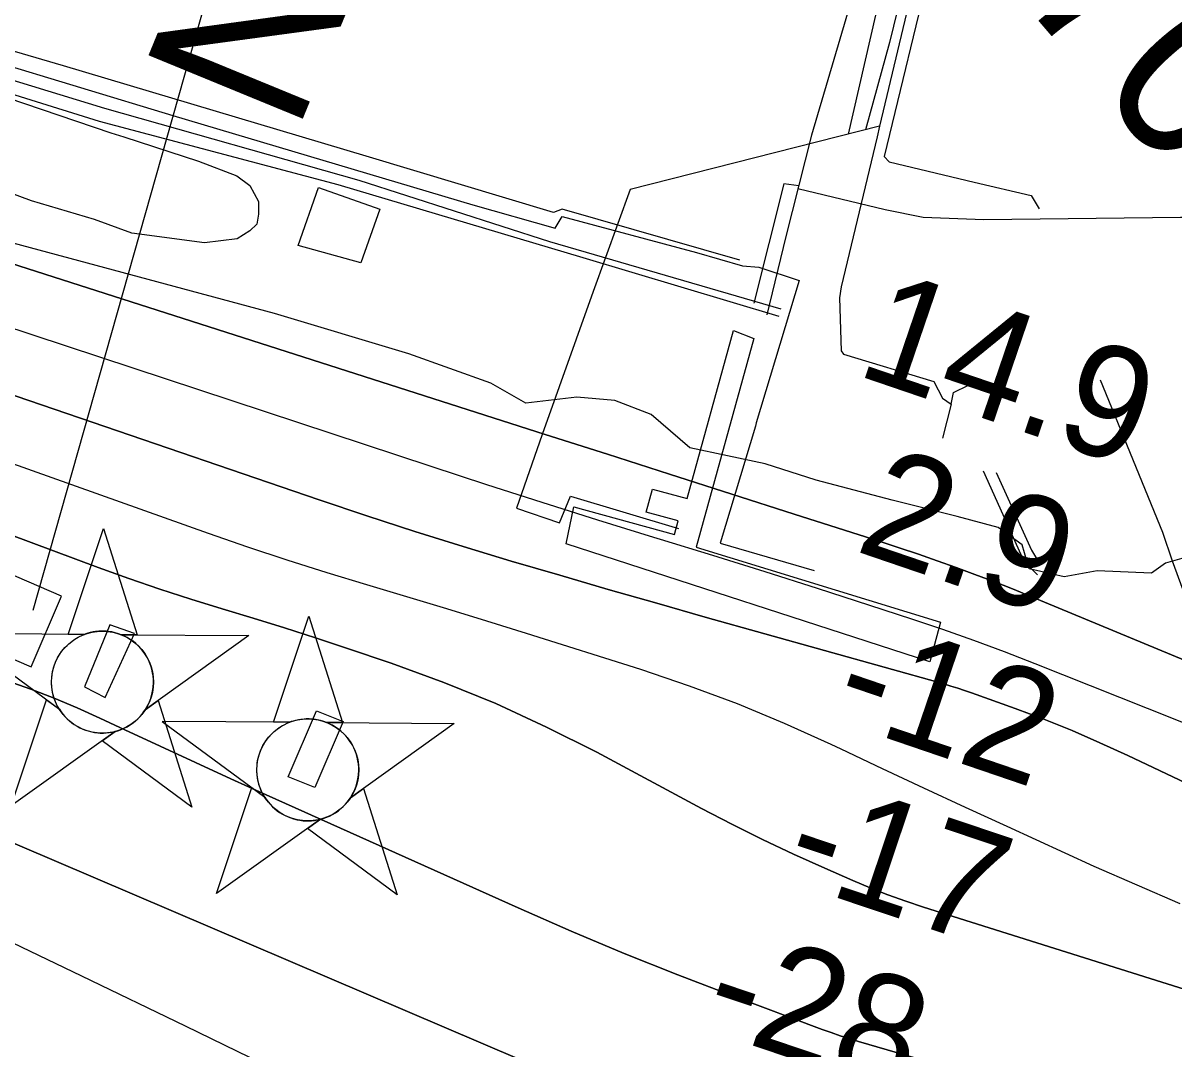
# Model space of a CAD drawing. Extents: x 3704301 to 3742427, y 506229 to 532009.
# Drawn here: x 3711228 to 3711917, y 521865 to 522480 of the extents above; entities that cross this region are included whole.
import ezdxf

# ---------------------------------------------------------------- set-up
doc = ezdxf.new("R2010")
doc.units = 0
for name, color, linetype in [('V-CHAN-DOCK', 7, 'Continuous'), ('V-CHAN-NAID', 7, 'Continuous'), ('V-RIVR-EDGE', 7, 'Continuous'), ('V-RIVR-RANG', 7, 'Continuous'), ('V-SITE-VEGE', 7, 'Continuous'), ('V-SURV-IDEN', 7, 'Continuous'), ('V-TOPO-DPTH', 7, 'Continuous'), ('V-TOPO-MAJR', 7, 'Continuous'), ('V-TOPO-MINR', 7, 'Continuous'), ('V-TOPO-WATR', 7, 'Continuous'), ('V-UTIL-LINE', 7, 'Continuous')]:
    doc.layers.add(name, color=color, linetype=linetype)

msp = doc.modelspace()

# ---------------------------------------------------------------- linework, layer by layer
at = {"layer": 'V-CHAN-DOCK'}
for points in [[(3711129.34, 522154.28), (3711123.64, 522141.06), (3711232.43, 522094.14), (3711250.67, 522136.44), (3711141.87, 522183.35), (3711134.96, 522167.32), (3711122.42, 522172.69), (3711030.51, 522214.12), (3711042.29, 522238.75), (3711111.49, 522389.42), (3711159.49, 522504.06), (3711187.05, 522566.01), (3711172.4, 522571.22), (3711141.99, 522499.29), (3711082.68, 522364.74), (3711016.33, 522207.93), (3711129.34, 522154.28)], [(3711392.41, 522346.52), (3711404.7, 522381.32), (3711441.48, 522368.33), (3711430.1, 522336.12), (3711392.41, 522346.52)], [(3711665.59, 522290.88), (3711631.11, 522165.85), (3711777.39, 522120.81), (3711771.02, 522097.07), (3711553.02, 522167.74), (3711557.68, 522190.08), (3711617.96, 522173.46), (3711620.19, 522181.55), (3711600.99, 522186.84), (3711604.79, 522200.61), (3711625.56, 522194.89), (3711653.33, 522295.63), (3711665.59, 522290.88)], [(3711276.81, 522075.72), (3711294.4, 522114.08), (3711279.65, 522119.35), (3711264.42, 522082.18), (3711276.81, 522075.72)], [(3711386.55, 522028.24), (3711403.55, 522067.77), (3711419.48, 522061.33), (3711402.48, 522021.8), (3711386.55, 522028.24)]]:
    msp.add_lwpolyline(points, dxfattribs=at)
at = {"layer": 'V-CHAN-NAID'}
for points in [[(3711264.27, 522113.55), (3711254.69, 522113.61), (3711275.81, 522177.1), (3711296.04, 522113.32), (3711286.45, 522113.39), (3711284.87, 522113.97), (3711282.78, 522114.59), (3711280.74, 522115.04), (3711278.7, 522115.35), (3711277.54, 522115.46), (3711276, 522115.54), (3711274.28, 522115.54), (3711272.91, 522115.47), (3711271, 522115.27), (3711269.64, 522115.05), (3711267.85, 522114.67), (3711266.32, 522114.25), (3711265.29, 522113.92)], [(3711387.35, 522060.94), (3711377.76, 522061.01), (3711398.89, 522124.49), (3711419.11, 522060.71), (3711409.53, 522060.78), (3711407.95, 522061.36), (3711405.85, 522061.98), (3711403.81, 522062.43), (3711401.78, 522062.74), (3711400.61, 522062.85), (3711399.08, 522062.93), (3711397.35, 522062.93), (3711395.98, 522062.86), (3711394.08, 522062.66), (3711392.71, 522062.44), (3711390.93, 522062.06), (3711389.4, 522061.64), (3711388.37, 522061.31)], [(3711264.27, 522113.55), (3711187.78, 522114.09), (3711249.35, 522068.69), (3711248.23, 522070.6), (3711247.43, 522072.23), (3711246.6, 522074.2), (3711245.9, 522076.25), (3711245.54, 522077.57), (3711245.18, 522079.2), (3711244.93, 522080.64), (3711244.75, 522082.24), (3711244.64, 522083.98), (3711244.62, 522085.56), (3711244.73, 522087.63), (3711244.92, 522089.25), (3711245.31, 522091.45), (3711245.79, 522093.38), (3711246.39, 522095.26), (3711247.05, 522096.94), (3711247.77, 522098.53), (3711248.59, 522100.07), (3711249.65, 522101.8), (3711250.68, 522103.27), (3711251.68, 522104.54), (3711252.68, 522105.69), (3711253.99, 522107.02), (3711255.04, 522107.99), (3711256.76, 522109.39), (3711257.97, 522110.26), (3711259.66, 522111.33), (3711261.39, 522112.27), (3711262.83, 522112.96)], [(3711286.45, 522113.39), (3711362.94, 522112.85), (3711300.74, 522068.33), (3711301.65, 522069.81), (3711302.63, 522071.66), (3711303.34, 522073.25), (3711304.08, 522075.2), (3711304.63, 522076.99), (3711305.02, 522078.62), (3711305.39, 522080.64), (3711305.57, 522082.21), (3711305.7, 522084.41), (3711305.67, 522086.48), (3711305.48, 522088.7), (3711305.21, 522090.45), (3711304.72, 522092.69), (3711304.08, 522094.83), (3711303.33, 522096.81), (3711302.68, 522098.25), (3711301.68, 522100.17), (3711300.61, 522101.89), (3711299.4, 522103.59), (3711298.14, 522105.13), (3711296.87, 522106.5), (3711295.23, 522108.03), (3711293.49, 522109.44), (3711291.81, 522110.62), (3711289.92, 522111.75), (3711288.45, 522112.51)], [(3711282.71, 522055.42), (3711220.5, 522010.9), (3711241.63, 522074.38), (3711249.35, 522068.69), (3711249.98, 522067.73), (3711251.37, 522065.87), (3711252.58, 522064.45), (3711254.04, 522062.95), (3711255.43, 522061.7), (3711256.89, 522060.54), (3711258.29, 522059.55), (3711259.97, 522058.52), (3711261.68, 522057.61), (3711263.47, 522056.8), (3711264.92, 522056.24), (3711266.55, 522055.71), (3711268.77, 522055.15), (3711270.31, 522054.86), (3711272.33, 522054.6), (3711273.87, 522054.5), (3711275.73, 522054.48), (3711277.42, 522054.55), (3711279.13, 522054.73), (3711281.03, 522055.04)], [(3711300.74, 522068.33), (3711308.54, 522073.91), (3711328.76, 522010.13), (3711274.91, 522049.84), (3711282.71, 522055.42), (3711284.37, 522055.9), (3711285.99, 522056.46), (3711288.14, 522057.37), (3711289.88, 522058.25), (3711291.75, 522059.37), (3711293.48, 522060.58), (3711295.04, 522061.82), (3711296.32, 522062.99), (3711297.71, 522064.41), (3711298.91, 522065.81), (3711300.03, 522067.29)], [(3711387.35, 522060.94), (3711310.86, 522061.48), (3711372.42, 522016.08), (3711371.31, 522017.99), (3711370.5, 522019.62), (3711369.68, 522021.59), (3711368.98, 522023.64), (3711368.62, 522024.96), (3711368.25, 522026.59), (3711368.01, 522028.04), (3711367.82, 522029.63), (3711367.71, 522031.37), (3711367.7, 522032.95), (3711367.81, 522035.02), (3711367.99, 522036.64), (3711368.38, 522038.85), (3711368.86, 522040.77), (3711369.47, 522042.66), (3711370.12, 522044.33), (3711370.85, 522045.92), (3711371.66, 522047.46), (3711372.72, 522049.19), (3711373.75, 522050.66), (3711374.75, 522051.93), (3711375.76, 522053.08), (3711377.07, 522054.42), (3711378.12, 522055.38), (3711379.83, 522056.78), (3711381.05, 522057.65), (3711382.73, 522058.72), (3711384.46, 522059.66), (3711385.91, 522060.35)], [(3711409.53, 522060.78), (3711486.02, 522060.24), (3711423.81, 522015.72), (3711424.73, 522017.21), (3711425.7, 522019.05), (3711426.42, 522020.64), (3711427.16, 522022.59), (3711427.7, 522024.38), (3711428.1, 522026.02), (3711428.46, 522028.03), (3711428.65, 522029.6), (3711428.77, 522031.81), (3711428.74, 522033.87), (3711428.55, 522036.09), (3711428.29, 522037.85), (3711427.8, 522040.08), (3711427.16, 522042.22), (3711426.41, 522044.2), (3711425.76, 522045.64), (3711424.75, 522047.56), (3711423.69, 522049.28), (3711422.48, 522050.98), (3711421.21, 522052.52), (3711419.94, 522053.89), (3711418.31, 522055.42), (3711416.57, 522056.83), (3711414.89, 522058.01), (3711413, 522059.14), (3711411.53, 522059.9)], [(3711405.78, 522002.81), (3711343.58, 521958.29), (3711364.71, 522021.77), (3711372.42, 522016.08), (3711373.06, 522015.12), (3711374.44, 522013.26), (3711375.66, 522011.84), (3711377.12, 522010.34), (3711378.51, 522009.09), (3711379.96, 522007.93), (3711381.37, 522006.95), (3711383.04, 522005.91), (3711384.76, 522005), (3711386.55, 522004.19), (3711388, 522003.63), (3711389.62, 522003.1), (3711391.85, 522002.54), (3711393.38, 522002.25), (3711395.41, 522001.99), (3711396.94, 522001.89), (3711398.81, 522001.87), (3711400.49, 522001.95), (3711402.2, 522002.12), (3711404.11, 522002.43)], [(3711423.81, 522015.72), (3711431.61, 522021.3), (3711451.83, 521957.52), (3711397.99, 521997.23), (3711405.78, 522002.81), (3711407.45, 522003.29), (3711409.06, 522003.85), (3711411.22, 522004.76), (3711412.96, 522005.65), (3711414.82, 522006.76), (3711416.56, 522007.97), (3711418.11, 522009.22), (3711419.4, 522010.38), (3711420.78, 522011.8), (3711421.99, 522013.21), (3711423.11, 522014.68)]]:
    msp.add_lwpolyline(points, close=True, dxfattribs=at)
for centre in [(3711275.16, 522085.01), (3711398.24, 522032.41)]:
    msp.add_circle(centre, 30.54, dxfattribs=at)
at = {"layer": 'V-RIVR-EDGE'}
msp.add_lwpolyline([(3711924.91, 522159.86), (3711912.3, 522156.29), (3711903.88, 522150.31), (3711871.46, 522151.59), (3711851.64, 522148.04), (3711830.64, 522152.89), (3711826.48, 522167.31), (3711812.09, 522177.55), (3711787.5, 522184.22), (3711748.5, 522193.92), (3711702.9, 522206.04), (3711672.31, 522215.72), (3711627.31, 522225.43), (3711603.95, 522245.3), (3711582.36, 522253.76), (3711559.55, 522255.62), (3711528.92, 522252.09), (3711507.94, 522264.15), (3711458.76, 522281.68), (3711378.37, 522305.89), (3711210.99, 522350.73)], dxfattribs=at)
at = {"layer": 'V-RIVR-RANG'}
msp.add_line((3711440.48, 522859.15), (3711233.5, 522127.87), dxfattribs=at)
at = {"layer": 'V-SITE-VEGE'}
msp.add_lwpolyline([(3711197.09, 522442.12), (3711280.26, 522414.03), (3711287.93, 522411.69), (3711332.76, 522397.06), (3711355.77, 522388.28), (3711363.44, 522382.41), (3711368.77, 522372.99), (3711368.79, 522365.33), (3711367.62, 522359.43), (3711363.51, 522355.29), (3711355.86, 522350.56), (3711336.41, 522348.15), (3711292.78, 522353.94), (3711270.37, 522362.14), (3711232.62, 522373.25), (3711201.35, 522384.96)], dxfattribs=at)
at = {"layer": 'V-TOPO-DPTH'}
for points in [[(3710511.51, 522563.02), (3711540.57, 522233.39), (3711577.85, 522221.45), (3711615.13, 522209.52), (3711652.41, 522197.61), (3711689.69, 522185.7), (3711741.36, 522169.2), (3711752.79, 522165.48), (3711764.19, 522161.67), (3711775.54, 522157.73), (3711786.87, 522153.71), (3711798.14, 522149.54), (3711809.37, 522145.28), (3711820.54, 522140.85), (3711831.67, 522136.33), (3712133.65, 522011.1)], [(3710686.58, 522439.81), (3711404.97, 522194.29), (3711433.65, 522184.69), (3711462.4, 522175.32), (3711491.27, 522166.31), (3711520.21, 522157.54), (3711549.23, 522149.01), (3711578.27, 522140.56), (3711607.35, 522132.24), (3711636.46, 522124), (3711779.44, 522083.88), (3711783.61, 522082.66), (3711787.77, 522081.38), (3711791.9, 522080.01), (3711796.01, 522078.58), (3711822.23, 522069.14), (3711839.33, 522062.7), (3711856.29, 522055.93), (3711873.05, 522048.67), (3711889.67, 522041.07), (3711928.06, 522022.84)], [(3711928.06, 522022.84), (3711889.67, 522041.07), (3711873.05, 522048.67), (3711856.29, 522055.93), (3711839.33, 522062.7), (3711822.23, 522069.14), (3711796.01, 522078.58), (3711791.9, 522080.01), (3711787.77, 522081.38), (3711783.61, 522082.66), (3711779.44, 522083.88), (3711636.46, 522124), (3711607.35, 522132.24), (3711578.27, 522140.56), (3711549.23, 522149.01), (3711520.21, 522157.54), (3711491.27, 522166.31), (3711462.4, 522175.32), (3711433.65, 522184.69), (3711404.97, 522194.29), (3710686.58, 522439.81)], [(3711981.98, 521882.69), (3711903.21, 521907.44), (3711767.36, 521950.23), (3711756.6, 521953.81), (3711745.93, 521957.62), (3711735.38, 521961.76), (3711724.92, 521966.12), (3711708.05, 521973.48), (3711689.32, 521981.92), (3711670.74, 521990.65), (3711652.38, 521999.83), (3711634.16, 522009.31), (3711571.43, 522042.93), (3711541.4, 522058.07), (3711510.92, 522072.19), (3711479.78, 522084.77), (3711448.2, 522096.33), (3711421.41, 522105.38), (3711402.85, 522111.53), (3711384.24, 522117.53), (3711365.56, 522123.3), (3711346.83, 522128.93), (3711328.13, 522134.64), (3711309.52, 522140.61), (3711291.05, 522146.98), (3711272.66, 522153.61), (3710877.16, 522300.96)], [(3710877.16, 522300.96), (3711272.66, 522153.61), (3711291.05, 522146.98), (3711309.52, 522140.61), (3711328.13, 522134.64), (3711346.83, 522128.93), (3711365.56, 522123.3), (3711384.24, 522117.53), (3711402.85, 522111.53), (3711421.41, 522105.38), (3711448.2, 522096.33), (3711479.78, 522084.77), (3711510.92, 522072.19), (3711541.4, 522058.07), (3711571.43, 522042.93), (3711634.16, 522009.31), (3711652.38, 521999.83), (3711670.74, 521990.65), (3711689.32, 521981.92), (3711708.05, 521973.48), (3711724.92, 521966.12), (3711735.38, 521961.76), (3711745.93, 521957.62), (3711756.6, 521953.81), (3711767.36, 521950.23), (3711903.21, 521907.44), (3711981.98, 521882.69)], [(3711779.77, 521854.64), (3711728.27, 521869.73), (3711722.79, 521871.4), (3711717.33, 521873.15), (3711711.91, 521875.02), (3711706.52, 521876.97), (3711652.4, 521897.18), (3711620.1, 521909.6), (3711587.96, 521922.43), (3711556.08, 521935.88), (3711524.37, 521949.74), (3711373.25, 522017.52), (3711352.04, 522027.1), (3711330.86, 522036.76), (3711309.73, 522046.54), (3711288.63, 522056.39), (3711273.6, 522063.46), (3711259.95, 522069.59), (3711246.18, 522075.41), (3711232.22, 522080.76), (3711218.13, 522085.79)], [(3711218.13, 522085.79), (3711232.22, 522080.76), (3711246.18, 522075.41), (3711259.95, 522069.59), (3711273.6, 522063.46), (3711288.63, 522056.39), (3711309.73, 522046.54), (3711330.86, 522036.76), (3711352.04, 522027.1), (3711373.25, 522017.52), (3711524.37, 521949.74), (3711556.08, 521935.88), (3711587.96, 521922.43), (3711620.1, 521909.6), (3711652.4, 521897.18), (3711706.52, 521876.97), (3711711.91, 521875.02), (3711717.33, 521873.15), (3711722.79, 521871.4), (3711728.27, 521869.73), (3711779.77, 521854.64)], [(3712971.75, 521432.21), (3712571.36, 521486.25), (3712532.16, 521491.8), (3712493.02, 521497.69), (3712453.96, 521504.1), (3712414.95, 521510.84), (3712347.34, 521522.99), (3712342.21, 521524.03), (3712337.11, 521525.23), (3712332.07, 521526.64), (3712327.07, 521528.21), (3712285.69, 521542.21), (3712260.13, 521551.17), (3712234.71, 521560.49), (3712209.5, 521570.36), (3712184.42, 521580.59), (3711688.9, 521789.1), (3711038.41, 522066.84)], [(3711038.41, 522066.84), (3711688.9, 521789.1), (3712184.42, 521580.59), (3712209.5, 521570.36), (3712234.71, 521560.49), (3712260.13, 521551.17), (3712285.69, 521542.21), (3712327.07, 521528.21), (3712332.07, 521526.64), (3712337.11, 521525.23), (3712342.21, 521524.03), (3712347.34, 521522.99), (3712414.95, 521510.84), (3712453.96, 521504.1), (3712493.02, 521497.69), (3712532.16, 521491.8), (3712571.36, 521486.25), (3712971.75, 521432.21)]]:
    msp.add_lwpolyline(points, dxfattribs=at)
at = {"layer": 'V-TOPO-MAJR'}
msp.add_lwpolyline([(3711386.91, 521848.76), (3711324.93, 521878.93), (3711262.86, 521908.92), (3711200.66, 521938.64)], dxfattribs=at)
at = {"layer": 'V-TOPO-MINR'}
for points in [[(3712396.95, 521861.84), (3712371.4, 521872.46), (3712157.62, 521963.87), (3712097.95, 521989.11), (3712038.16, 522014.04), (3711978.17, 522038.52), (3711918.06, 522062.68), (3711834.19, 522096.01), (3711815.85, 522103.1), (3711797.42, 522109.96), (3711778.87, 522116.46), (3711760.23, 522122.72), (3711735.08, 522130.91), (3711703.77, 522141), (3711672.43, 522150.98), (3711641.04, 522160.78), (3711609.6, 522170.47), (3711605.59, 522171.69), (3711572.16, 522182.02), (3711538.78, 522192.5), (3711505.47, 522203.2), (3711472.21, 522214.06), (3710597.67, 522502.8)], [(3711928.06, 522022.84), (3711889.67, 522041.07), (3711873.05, 522048.67), (3711856.29, 522055.93), (3711839.33, 522062.7), (3711822.23, 522069.14), (3711796.01, 522078.58), (3711791.9, 522080.01), (3711787.77, 522081.38), (3711783.61, 522082.66), (3711779.44, 522083.88), (3711636.46, 522124), (3711607.35, 522132.24), (3711578.27, 522140.56), (3711549.23, 522149.01), (3711520.21, 522157.54), (3711491.27, 522166.31), (3711462.4, 522175.32), (3711433.65, 522184.69), (3711404.97, 522194.29), (3710686.58, 522439.81)], [(3711921.1, 521952.12), (3711869.66, 521974.61), (3711817.35, 521998.51), (3711792.43, 522009.97), (3711767.54, 522021.5), (3711742.7, 522033.13), (3711717.9, 522044.84), (3711711.98, 522047.65), (3711684.01, 522060.22), (3711655.73, 522072.01), (3711626.99, 522082.63), (3711597.95, 522092.46), (3711529.32, 522114.12), (3711505.47, 522121.57), (3711481.59, 522128.93), (3711457.66, 522136.14), (3711433.71, 522143.25), (3711409.79, 522150.5), (3711385.97, 522158), (3711362.27, 522165.91), (3711338.66, 522174.09), (3710779.2, 522373.07)], [(3711981.98, 521882.69), (3711903.21, 521907.44), (3711767.36, 521950.23), (3711756.6, 521953.81), (3711745.93, 521957.62), (3711735.38, 521961.76), (3711724.92, 521966.12), (3711708.05, 521973.48), (3711689.32, 521981.92), (3711670.74, 521990.65), (3711652.38, 521999.83), (3711634.16, 522009.31), (3711571.43, 522042.93), (3711541.4, 522058.07), (3711510.92, 522072.19), (3711479.78, 522084.77), (3711448.2, 522096.33), (3711421.41, 522105.38), (3711402.85, 522111.53), (3711384.24, 522117.53), (3711365.56, 522123.3), (3711346.83, 522128.93), (3711328.13, 522134.64), (3711309.52, 522140.61), (3711291.05, 522146.98), (3711272.66, 522153.61), (3710877.16, 522300.96)], [(3711779.77, 521854.64), (3711728.27, 521869.73), (3711722.79, 521871.4), (3711717.33, 521873.15), (3711711.91, 521875.02), (3711706.52, 521876.97), (3711652.4, 521897.18), (3711620.1, 521909.6), (3711587.96, 521922.43), (3711556.08, 521935.88), (3711524.37, 521949.74), (3711373.25, 522017.52), (3711352.04, 522027.1), (3711330.86, 522036.76), (3711309.73, 522046.54), (3711288.63, 522056.39), (3711273.6, 522063.46), (3711259.95, 522069.59), (3711246.18, 522075.41), (3711232.22, 522080.76), (3711218.13, 522085.79)], [(3712971.75, 521432.21), (3712571.36, 521486.25), (3712532.16, 521491.8), (3712493.02, 521497.69), (3712453.96, 521504.1), (3712414.95, 521510.84), (3712347.34, 521522.99), (3712342.21, 521524.03), (3712337.11, 521525.23), (3712332.07, 521526.64), (3712327.07, 521528.21), (3712285.69, 521542.21), (3712260.13, 521551.17), (3712234.71, 521560.49), (3712209.5, 521570.36), (3712184.42, 521580.59), (3711688.9, 521789.1), (3711038.41, 522066.84)]]:
    msp.add_lwpolyline(points, dxfattribs=at)
at = {"layer": 'V-TOPO-WATR'}
msp.add_lwpolyline([(3712133.65, 522011.1), (3711831.67, 522136.33), (3711820.54, 522140.85), (3711809.37, 522145.28), (3711798.14, 522149.54), (3711786.87, 522153.71), (3711775.54, 522157.73), (3711764.19, 522161.67), (3711752.79, 522165.48), (3711741.36, 522169.2), (3711689.69, 522185.7), (3711652.41, 522197.61), (3711615.13, 522209.52), (3711577.85, 522221.45), (3711540.57, 522233.39), (3710511.51, 522563.02)], dxfattribs=at)
at = {"layer": 'V-UTIL-LINE'}
for points in [[(3711905.09, 522814.41), (3711903.82, 522752.41), (3711871.24, 522720.15), (3711863.21, 522713.51), (3711858.01, 522709.23), (3711851.37, 522714.42), (3711840.04, 522705.41), (3711844.79, 522696.42), (3711798.05, 522648.04), (3711776.48, 522567.06), (3711740.95, 522418.01), (3711739.46, 522411.74), (3711717.91, 522321.77), (3711716.98, 522315.14), (3711718, 522283.43), (3711719.42, 522281.55), (3711773.42, 522265.11), (3711778.64, 522255.18), (3711783.86, 522251.41), (3711778.7, 522231.05)], [(3711812.8, 522817.03), (3711809.53, 522798.56), (3711805.77, 522784.83), (3711778.59, 522671.66), (3711748.65, 522529.13), (3711722.05, 522413.22)], [(3711832.21, 522813.29), (3711827.52, 522793.87), (3711824.71, 522783.93), (3711807.82, 522720.47), (3711776.89, 522590.72), (3711746.9, 522468.08), (3711732.43, 522415.85)], [(3711911.24, 522813.48), (3711909.99, 522745.33), (3711876.94, 522712.59), (3711874.57, 522711.17), (3711802.34, 522637.17), (3711772.34, 522517.83), (3711743.75, 522399.92), (3711746.6, 522396.61), (3711797.74, 522384.43), (3711831.83, 522376.47), (3711836.58, 522368.43)], [(3711796.75, 522796.17), (3711795.09, 522789.29), (3711760.67, 522647), (3711726.94, 522503.53), (3711700.18, 522412.59), (3711684.71, 522351.98), (3711673.46, 522305.1)], [(3711657.29, 522337.72), (3711550.73, 522368.22), (3711545.53, 522366.32), (3711433.29, 522400.12), (3711251.9, 522454.11), (3711155.29, 522482.28), (3711089.46, 522502), (3711088.03, 522502.94), (3711052.99, 522513.75), (3711048.73, 522512.79), (3710995.22, 522526.86), (3710896.24, 522553.6), (3710768.84, 522592.1), (3710657.07, 522625.91), (3710653.28, 522627.32), (3710560.92, 522657.39), (3710556.18, 522658.8), (3710420.73, 522699.17)], [(3710410.53, 522678.96), (3710524.99, 522642.16), (3710549.15, 522634.64), (3710549.15, 522634.64), (3710646.71, 522605.06), (3710650.02, 522604.6), (3710755.64, 522571.25), (3710901.98, 522526.64), (3710927.08, 522518.18), (3710928.96, 522524.81), (3711038.37, 522490.99), (3711136.88, 522459.99), (3711137.35, 522463.31), (3711273.27, 522421.04), (3711416.29, 522383.05), (3711563.11, 522339.38), (3711680.56, 522304.17)], [(3711681.97, 522308.43), (3711543.21, 522348.8), (3711429.06, 522385.44), (3711276.57, 522428.62), (3711147.75, 522468.06), (3711151.04, 522474.7), (3711317.28, 522424.46), (3711497.25, 522370.94), (3711546.5, 522356.86), (3711550.74, 522363.96), (3711631.25, 522342.39), (3711658.72, 522334.41)], [(3711740.95, 522418.01), (3711591.41, 522380.15), (3711569.31, 522319.05), (3711538.75, 522233.31), (3711523.24, 522189.26)], [(3711692.48, 522382.3), (3711683.64, 522383.46), (3711665.54, 522312.1)], [(3711692.03, 522380.68), (3711744.3, 522368.21), (3711767.02, 522363.53), (3711803.47, 522362.2), (3711921.31, 522363.43), (3711965.8, 522363.54)], [(3711658.72, 522334.41), (3711668.66, 522333.48), (3711692.81, 522325.5), (3711666.99, 522240.25), (3711666.52, 522238.35), (3711645.39, 522168.26), (3711701.75, 522151.83)], [(3711873.12, 522266.03), (3711910.47, 522174.76), (3711916.4, 522157.69), (3711941.91, 522088.2)], [(3711783.86, 522251.41), (3711785.26, 522258.51), (3711794.24, 522262.79)], [(3711803.11, 522211.64), (3711827.4, 522157.47), (3711835.67, 522149.24)], [(3711810.77, 522210.48), (3711832.1, 522163.97), (3711837.43, 522155.14)], [(3711523.24, 522189.26), (3711549.15, 522180.38), (3711555.6, 522196.31), (3711620.48, 522177.02)]]:
    msp.add_lwpolyline(points, dxfattribs=at)

# ---------------------------------------------------------------- texts
at = {"layer": 'V-CHAN-NAID'}
msp.add_text('NING NO. 2 (89.0) (8)', height=100, rotation=67.66391, dxfattribs=at).set_placement((3711391.08, 522412.36))
at = {"layer": 'V-RIVR-RANG'}
for s, rotation, p in [('14.9', 341.16833, (3711725.71, 522269.42)), ('14.9', 341.16833, (3711725.71, 522269.42)), ('2.9', 341.16833, (3711725.12, 522163.97)), ('2.9', 341.16833, (3711725.12, 522163.97)), ('-12', 341.16833, (3711710.55, 522063.28)), ('-12', 341.16833, (3711710.55, 522063.28)), ('-17', 341.45203, (3711681.06, 521967.35)), ('-28', 341.45203, (3711632.51, 521878.16))]:
    msp.add_text(s, height=67, rotation=rotation, dxfattribs=at).set_placement(p)
at = {"layer": 'V-SURV-IDEN'}
msp.add_text('160+70.6', height=100, rotation=310.60956, dxfattribs=at).set_placement((3711624.56, 522727.99))

doc.saveas('drawing.dxf')
